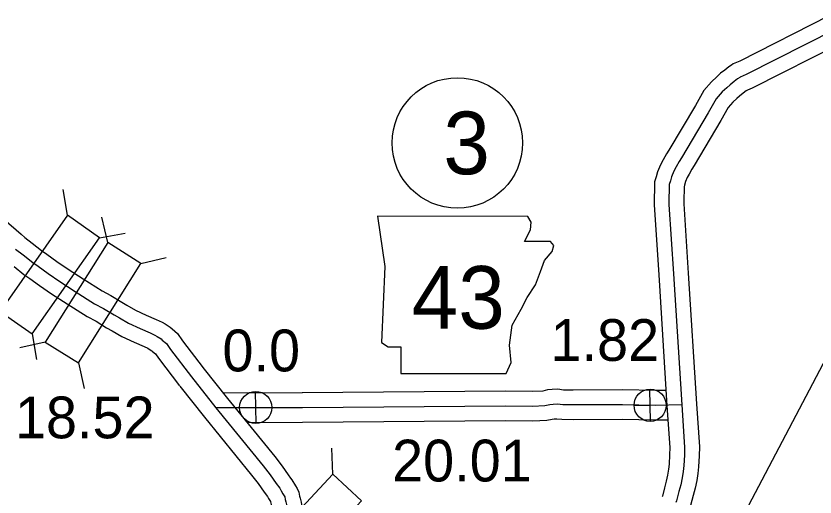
# Model space of a CAD drawing. Extents: x 31699 to 244310, y -8841 to 11474.
# Drawn here: x 142420 to 142960, y -53 to 271 of the extents above; entities that cross this region are included whole.
import ezdxf

# ---------------------------------------------------------------- set-up
doc = ezdxf.new("R2010")
doc.units = 0
for name, color, linetype in [('B_Logo', 7, 'Continuous'), ('G-ANNO-TEXT', 7, 'Continuous'), ('Level 21', 7, 'Continuous'), ('R_Border Notes', 7, 'Continuous'), ('R_XS_EARTHWORK_STAGE1', 7, 'Continuous'), ('R_XS_EARTHWORK_STAGE2', 7, 'Continuous'), ('S_AREA_CALC', 7, 'Continuous'), ('S_WALL', 7, 'Continuous'), ('S_WALL_ANNOT', 7, 'Continuous')]:
    doc.layers.add(name, color=color, linetype=linetype)

msp = doc.modelspace()

# ---------------------------------------------------------------- linework, layer by layer
at = {"layer": 'B_Logo'}
for points in [[(142973.15, 262.45), (142912.98, 231.93), (142909.13, 230.29), (142908.74, 230.02), (142907.21, 229.07), (142904.9, 227.17), (142902.25, 225.14), (142900, 223.12), (142896.9, 220.22), (142892.81, 215.5), (142887.44, 206.1), (142869.47, 175.8), (142867.89, 173.31), (142865.8, 169.68), (142864.36, 166.86), (142862.66, 163.11), (142861.96, 160.23), (142861.18, 157.95), (142861.22, 153.67), (142861, 149.26), (142860.98, 144.46), (142864.04, 97.54), (142869.58, 9.3)], [(142420.11, 114.31), (142425.33, 110.46), (142431.76, 105.29), (142435.5, 102.77), (142442.26, 97.86), (142450.09, 92.36), (142460.39, 85.73), (142473.56, 77.45), (142479.51, 74.34), (142486.73, 69.9), (142490.34, 67.85), (142496.49, 64.34), (142504.24, 60.7), (142510.92, 57.8), (142514.26, 56.28), (142515.73, 55.35), (142518.34, 53.7), (142519.21, 52.9), (142522.02, 50.58), (142524.78, 46.58), (142538.8, 28.15)], [(142538.8, 28.15), (142555.39, 7.22), (142587.24, -31.8), (142591.97, -37.89), (142595.96, -43.8), (142598.39, -46.98), (142599.41, -48.7), (142600.56, -50.63), (142601.44, -51.96), (142601.78, -52.69), (142602.14, -54.62), (142602.62, -56.15), (142603.04, -57.95), (142603.33, -60.69)], [(142613.72, 7.34), (142555.39, 7.22)], [(142869.58, 9.3), (142851.85, 8.86), (142829.58, 9.3), (142796.38, 9.24), (142789.31, 9.3), (142785.71, 9.73), (142782.91, 9.63), (142780.65, 9.41), (142777.32, 8.64), (142768.92, 8.23), (142750.72, 8.51), (142613.72, 7.34)], [(142869.58, 9.3), (142871.53, -19.26), (142871.39, -24.67), (142871.06, -31.56), (142870.5, -35.57), (142869.87, -39.92), (142868.92, -44.53), (142867.63, -49.22), (142866.09, -55.52), (142865.64, -56.59)]]:
    msp.add_lwpolyline(points, dxfattribs=at)
at = {"layer": 'G-ANNO-TEXT'}
msp.add_lwpolyline([(142664.31, 136.41), (142669.39, 102.58), (142667.13, 51.26), (142671.64, 48.44), (142680.1, 48.44), (142680.1, 30.4), (142751.16, 30.4), (142754.54, 37.73), (142753.41, 49.57), (142755.11, 63.1), (142761.31, 73.82), (142765.26, 81.71), (142770.9, 90.17), (142774.28, 99.19), (142777.1, 106.53), (142782.17, 112.73), (142783.3, 116.68), (142781.05, 119.5), (142763.56, 119.5), (142767.51, 127.39), (142768.08, 132.47), (142765.74, 136.36)], close=True, dxfattribs=at)
at = {"layer": 'Level 21'}
for p, q in [((142582.49, -3.33), (142581.99, 18.37)), ((142848.53, -1.86), (142848.03, 19.84)), ((142571.39, 7.27), (142593.09, 7.77)), ((142837.43, 8.74), (142859.13, 9.24))]:
    msp.add_line(p, q, dxfattribs=at)
for centre in [(142582.24, 7.52), (142848.28, 8.99)]:
    msp.add_circle(centre, 10.85, dxfattribs=at)
at = {"layer": 'R_Border Notes'}
msp.add_circle((142718.24, 185.86), 44, dxfattribs=at)
at = {"layer": 'R_XS_EARTHWORK_STAGE1'}
for p, q in [((142455.28, 137.12), (142452.25, 154.46)), ((142482.38, 118.68), (142478.46, 135.84)), ((142476.87, 121.93), (142494.21, 124.96)), ((142504.73, 104.63), (142521.89, 108.54)), ((142431.31, 57.15), (142434.33, 39.81)), ((142440.22, 51.63), (142423.06, 47.72)), ((142462.57, 37.58), (142466.48, 20.42)), ((142634.27, -37.46), (142633.63, -19.87))]:
    msp.add_line(p, q, dxfattribs=at)
for points in [[(142431.31, 57.15), (142476.87, 121.93), (142455.28, 137.12), (142409.72, 72.33)], [(142482.38, 118.68), (142440.22, 51.63), (142462.57, 37.58), (142504.73, 104.63)], [(142634.27, -37.46), (142580.35, -95.47), (142599.68, -113.44), (142653.61, -55.43)]]:
    msp.add_lwpolyline(points, close=True, dxfattribs=at)
at = {"layer": 'R_XS_EARTHWORK_STAGE2'}
for points in [[(142968.77, 271.45), (142908.76, 241), (142904.31, 239.1), (142903.27, 238.39), (142901.38, 237.21), (142898.69, 235.01), (142895.85, 232.84), (142893.24, 230.48), (142889.69, 227.16), (142884.61, 221.31), (142878.8, 211.13), (142860.94, 181.02), (142859.34, 178.49), (142857.01, 174.46), (142855.34, 171.19), (142853.17, 166.38), (142852.35, 163.04), (142851.16, 159.56), (142851.22, 153.88), (142851, 149.54), (142850.98, 144.15), (142854.06, 96.9), (142859.6, 8.67)], [(142977.53, 253.46), (142917.21, 222.86), (142913.89, 221.44), (142913.05, 220.92), (142911.11, 219.34), (142908.65, 217.45), (142906.77, 215.75), (142904.11, 213.27), (142901.01, 209.69), (142896.08, 201.06), (142878, 170.57), (142876.45, 168.13), (142874.59, 164.9), (142873.37, 162.53), (142872.16, 159.83), (142871.56, 157.42), (142871.2, 156.34), (142871.22, 153.47), (142871, 148.99), (142870.98, 144.76), (142874.02, 98.17), (142879.56, 9.93)], [(142613.7, 17.34), (142560.22, 17.23)], [(142858.73, 19.03), (142851.83, 18.86), (142829.67, 19.3), (142796.42, 19.24), (142789.95, 19.29), (142786.14, 19.75), (142782.25, 19.62), (142779.02, 19.3), (142775.94, 18.59), (142768.75, 18.23), (142750.76, 18.51), (142613.64, 17.34)], [(142859.61, 8.62), (142861.52, -19.47), (142861.39, -24.3), (142861.09, -30.62), (142860.59, -34.17), (142860.02, -38.19), (142859.19, -42.2), (142857.95, -46.71), (142856.57, -52.35), (142856.43, -52.68)], [(142879.56, 9.98), (142881.54, -19.06), (142881.38, -25.05), (142881.02, -32.49), (142880.4, -36.97), (142879.73, -41.64), (142878.65, -46.87), (142877.31, -51.73), (142875.61, -58.68), (142874.84, -60.5)], [(142613.74, -2.66), (142576.43, -2.74)], [(142859.99, -0.94), (142851.88, -1.15), (142829.49, -0.7), (142796.35, -0.76), (142788.67, -0.7), (142785.28, -0.29), (142783.57, -0.35), (142782.27, -0.48), (142778.7, -1.3), (142769.09, -1.78), (142750.68, -1.49), (142613.81, -2.66)]]:
    msp.add_lwpolyline(points, dxfattribs=at)
at = {"layer": 'S_AREA_CALC'}
for points in [[(142381.89, 160.58), (142423.95, 124.37), (142426.49, 122.04), (142431.44, 118.39), (142437.7, 113.34), (142441.24, 110.97), (142448.08, 106), (142455.67, 100.65), (142465.75, 94.17), (142478.55, 86.12), (142484.45, 83.04), (142491.82, 78.51), (142495.29, 76.54), (142501.1, 73.22), (142508.36, 69.82), (142514.98, 66.94), (142519.02, 65.1), (142521.08, 63.8), (142524.44, 61.67), (142525.78, 60.45), (142529.46, 57.4), (142532.87, 52.45), (142546.76, 34.21)], [(142419.23, 102.54), (142425.82, 97.23), (142429.77, 94.57), (142436.45, 89.72), (142444.5, 84.06), (142455.02, 77.29), (142468.58, 68.77), (142474.57, 65.64), (142481.64, 61.29), (142485.39, 59.16), (142491.88, 55.45), (142500.12, 51.59), (142506.86, 48.66), (142509.5, 47.46), (142510.38, 46.9), (142512.24, 45.73), (142512.64, 45.35), (142514.58, 43.75), (142516.68, 40.71), (142530.85, 22.1)], [(142546.64, 34.36), (142563.18, 13.49), (142595.07, -25.57), (142600.07, -32.02), (142604.08, -37.95), (142605.79, -40.18), (142606.69, -41.37), (142609.03, -45.31), (142610.19, -47.05), (142611.39, -49.63), (142611.86, -52.21), (142612.27, -53.52), (142612.91, -56.28), (142613.24, -59.33)], [(142530.97, 21.94), (142547.6, 0.95), (142579.42, -38.02), (142583.87, -43.76), (142587.84, -49.64), (142590.08, -52.57), (142590.81, -53.81), (142592.1, -55.96), (142592.26, -56.2), (142592.41, -57.03), (142592.96, -58.79), (142593.16, -59.62), (142593.16, -59.62)]]:
    msp.add_lwpolyline(points, dxfattribs=at)
at = {"layer": 'S_WALL_ANNOT'}
msp.add_lwpolyline([(143321.14, 163.24), (143014.88, 131.98), (142855.18, -171.42)], dxfattribs=at)

# ---------------------------------------------------------------- texts
at = {"layer": 'G-ANNO-TEXT'}
msp.add_text('43', height=42.24, dxfattribs=at).set_placement((142687.44, 60.61))
at = {"layer": 'R_Border Notes'}
msp.add_text('3', height=42.24, dxfattribs=at).set_placement((142708.79, 164.74))
at = {"layer": 'S_WALL'}
for s, p in [('18.52', (142419.78, -13.27)), ('20.01', (142674.2, -42.36))]:
    msp.add_text(s, height=28.16, dxfattribs=at).set_placement(p)
at = {"layer": 'S_WALL_ANNOT'}
for s, p in [('1.82', (142781.06, 38.91)), ('0.0', (142559.78, 31.88))]:
    msp.add_text(s, height=28.16, dxfattribs=at).set_placement(p)

doc.saveas('drawing.dxf')
